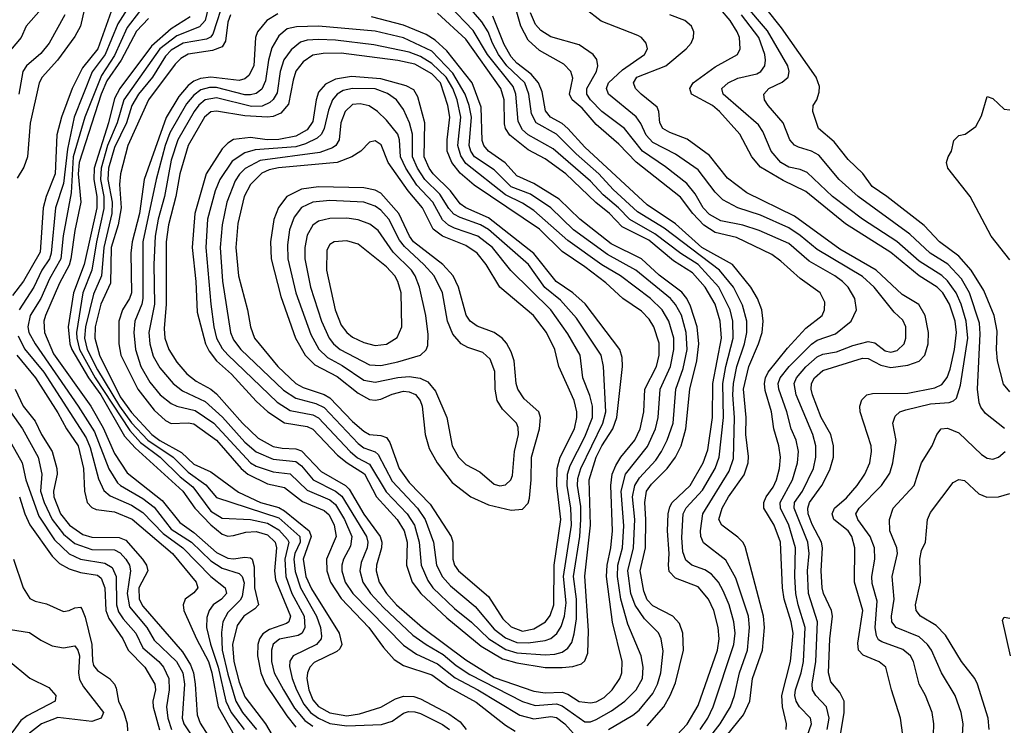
# Model space of a CAD drawing. Header units: inches. Extents: x 884549 to 1028252, y 526810 to 653624.
# Tile 852 of 1056: x 985115 to 988591, y 620245 to 622733. Entities that reach past the tile are written whole.
import ezdxf

# ---------------------------------------------------------------- set-up
doc = ezdxf.new("R2010")
doc.units = ezdxf.units.IN
doc.header["$MEASUREMENT"] = 0
doc.layers.add('A9682', color=7, linetype='Continuous')

msp = doc.modelspace()

# ---------------------------------------------------------------- linework, layer by layer
at = {"layer": 'A9682', "color": 5}
for points, elevation in [([(987530, 620175.6), (987587.7, 620250), (987624.1, 620310), (987638.6, 620350), (987655.9, 620430), (987683.6, 620510), (987691.2, 620590), (987687.8, 620630), (987643.4, 620763.4), (987607.5, 620827.5), (987528.3, 620888.4), (987519.7, 620910), (987518.2, 620930), (987526.5, 620990), (987619.3, 621140.7), (987634.8, 621185.2), (987638.1, 621330), (987632, 621410), (987634.3, 621450), (987646.5, 621510), (987674, 621590), (987682.3, 621630), (987681.2, 621670), (987666, 621726), (987634.2, 621790), (987585.5, 621850), (987390, 621997.5), (987295.8, 622055.8), (987210, 622133.9), (987158.9, 622190), (987079.8, 622259.8), (987010, 622329.7), (986938.5, 622370), (986921.6, 622401.6), (986912.4, 622470), (986898.2, 622510), (986835.1, 622570), (986805.7, 622610), (986783.6, 622650), (986768.3, 622690), (986746.2, 622726.2), (986650, 622838.6)], 2540), ([(987820.6, 620230), (987821.6, 620250), (987807.5, 620310), (987804.8, 620350), (987835.6, 620470), (987845.4, 620570), (987838.3, 620610), (987813.5, 620690), (987807.3, 620730), (987801, 620890), (987778.7, 620950), (987742.2, 621010), (987741.5, 621030), (987749.9, 621049.9), (987775.1, 621084.9), (987786.6, 621110), (987797.1, 621150), (987800.8, 621190), (987794.5, 621230), (987777.1, 621290), (987768.4, 621350), (987746, 621426), (987744.3, 621450), (987747.7, 621470), (987757.3, 621490), (987825.2, 621574.8), (987890, 621645), (987947.4, 621690), (987956.2, 621710), (987956.9, 621736.9), (987940.3, 621770), (987870, 621820.4), (987802.1, 621882.1), (987770, 621905), (987645.6, 621965.6), (987570, 621983.2), (987530, 622009), (987491.2, 622050), (987447.1, 622107.1), (987291.2, 622231.2), (987230, 622293.7), (987150, 622364.1), (987101.1, 622421.1), (987065.4, 622450), (987056.3, 622470), (987067.3, 622527.3), (987060.9, 622550), (987036, 622576), (986950, 622624.9), (986910, 622661.1), (986884.4, 622710), (986850.2, 622830)], 2480), ([(988610, 621421), (988588.3, 621448.3), (988566, 621530), (988562.7, 621570), (988565.5, 621634.5), (988554.8, 621690), (988518.3, 621778.3), (988473.1, 621850), (988430, 621898.8), (988362.4, 621950), (988307.4, 622007.4), (988176.1, 622110), (988124.6, 622144.6), (988091.3, 622191.3), (988039.7, 622239.7), (987990, 622302.4), (987934.2, 622350), (987914.4, 622410), (987915.8, 622430), (987929.3, 622450.7), (987937.6, 622477.6), (987938, 622498), (987926.8, 622530), (987804.3, 622704.4), (987698.8, 622838.8)], 2320), ([(985350, 622798.3), (985329.7, 622710), (985310, 622673.4), (985248.4, 622590), (985194.3, 622530), (985184.1, 622510), (985152, 622368), (985142.6, 622250), (985130, 622212.6), (985106.2, 622173.8)], 2380), ([(985788.2, 622810), (985769.5, 622730.5), (985750, 622707.5), (985670, 622676.2), (985609.4, 622630.6), (985482.8, 622450), (985459.5, 622370), (985424.9, 622290), (985402.5, 622210), (985400.2, 622170), (985411.8, 622110), (985412.2, 622067.8), (985386.1, 621950), (985370, 621850), (985338.1, 621770), (985316.3, 621630), (985316.4, 621610), (985326.2, 621570), (985381.5, 621470), (985503.8, 621283.8), (985542, 621242), (985610.7, 621190), (985681.3, 621121.3), (985725.8, 621085.8), (985790, 620999.4), (985830, 620975.3), (985930.3, 620970), (985990, 620957.3), (986030, 620933.5), (986060.2, 620900.2), (986065.5, 620890), (986051.3, 620830), (986054.3, 620770), (986076.1, 620710), (986119.7, 620630), (986121.9, 620590), (986111.7, 620570), (986098.5, 620561.5), (986032, 620548), (986010, 620530.8), (986003.5, 620510), (986003.6, 620470), (986013.6, 620430), (986045.8, 620370), (986085.1, 620305.1), (986121.9, 620261.9), (986150, 620241.2)], 2540), ([(985837.9, 622810), (985797.3, 622682.7), (985788.5, 622671.5), (985774.9, 622665.1), (985691.8, 622650), (985650, 622625.5), (985630, 622604.2), (985583.8, 622530), (985534.4, 622470), (985511.3, 622430), (985492.3, 622370), (985450, 622282.8), (985428.8, 622210), (985426.8, 622170), (985441.3, 622090), (985439.9, 622050), (985412, 621930), (985403.4, 621830), (985375.4, 621764.6), (985347.2, 621650), (985344.3, 621610), (985352.9, 621570), (985390, 621498.1), (985467.5, 621370), (985510, 621311.8), (985567.1, 621250), (985656.6, 621190), (985710, 621137.5), (985772.6, 621092.6), (985810, 621048.6), (986030, 620976.6), (986104.6, 620910), (986105.5, 620890), (986086.8, 620850), (986083, 620830), (986087.1, 620787.1), (986105.8, 620730), (986162.5, 620630), (986176.5, 620590), (986180.8, 620559.2), (986179.9, 620550), (986162.9, 620530), (986080.5, 620490), (986068.7, 620471.3), (986067.8, 620452.2), (986076.4, 620410), (986092, 620370), (986118.6, 620318.6), (986142.2, 620290), (986170, 620269.7), (986210, 620251.3), (986270, 620242.8), (986392, 620248), (986430, 620259.2), (986470, 620287.1), (986487.2, 620292.8), (986510, 620292.3), (986530, 620286), (986607.7, 620247.7), (986632.6, 620230)], 2560), ([(988591, 621291), (988523.8, 621343.8), (988507.2, 621367.2), (988502.3, 621382.3), (988496.1, 621430), (988505.3, 621625.3), (988503, 621663), (988467.4, 621770), (988439.2, 621819.2), (988391.1, 621871.1), (988329.3, 621909.3), (988257.1, 621977.1), (988074.8, 622110), (988007.5, 622170), (987935.8, 622255.9), (987910, 622269.9), (987863.7, 622283.7), (987850, 622291.2), (987833.5, 622310), (987809.5, 622370), (987757.5, 622430), (987744.6, 622450), (987741.5, 622470), (987759.8, 622490), (987806.9, 622513.1), (987827.5, 622530), (987831.4, 622550), (987826.1, 622570), (987754.3, 622694.3), (987671.6, 622791.6)], 2340), ([(985209, 622790), (985138.4, 622710), (985120.8, 622670), (985070.1, 622610)], 2340), ([(985438.1, 622761.9), (985390.6, 622630), (985336.9, 622563.1), (985300.4, 622490), (985262.2, 622390), (985246.7, 622326.7), (985239.9, 622190), (985208.4, 622110), (985198.4, 622070), (985187.1, 621912.9), (985128.9, 621811.1), (985090, 621760.1)], 2420), ([(985494.1, 622770), (985461.1, 622718.9), (985416.6, 622610), (985371.2, 622548.8), (985307.4, 622390), (985284, 622276), (985270, 622155), (985241.6, 622070), (985226.6, 621910), (985219.9, 621890), (985193.8, 621850), (985165.5, 621790), (985113.6, 621710)], 2440), ([(985538.1, 622761.9), (985494.9, 622705.1), (985450, 622606.6), (985403.6, 622536.4), (985344.6, 622390), (985304, 622250), (985296.9, 622123.1), (985269, 621971), (985261, 621890), (985220.2, 621819.8), (985189.7, 621750.3), (985152.2, 621690), (985143.6, 621650), (985147.5, 621630), (985169.8, 621590), (985322, 621370), (985379.4, 621279.4), (985429.7, 621149.7), (985460.2, 621100.2), (985471, 621090), (985550, 621044.7), (985590, 621013.5), (985650, 620936.8), (985721.8, 620890), (985790, 620825.1), (985830, 620798.5), (985890, 620780.1), (985900.3, 620770), (985907, 620747), (985900.9, 620699.1), (985893.9, 620686.1), (985850, 620642.2), (985832.4, 620610), (985828.1, 620571.9), (985830.2, 620510), (985850, 620424.6), (985878.6, 620330), (985902, 620290), (985950.7, 620230)], 2460), ([(987434.5, 620210), (987471, 620249), (987510, 620314), (987578.7, 620510), (987583.9, 620550), (987580.4, 620590), (987565.3, 620650), (987546.3, 620690), (987510, 620733.1), (987430, 620763.8), (987407.6, 620787.6), (987404.8, 620810), (987408.2, 620850), (987401.5, 620930), (987404.1, 620990), (987410, 621015.7), (987418.1, 621030), (987481.6, 621090), (987527.2, 621170), (987543.9, 621216.1), (987560.2, 621330), (987561.5, 621450), (987591.8, 621610), (987587.4, 621670), (987569.5, 621730), (987535.1, 621790), (987490, 621840.8), (987423.2, 621883.2), (987335.3, 621955.3), (987242.3, 622002.3), (987197, 622050), (987148.6, 622088.6), (987043, 622190), (986970, 622242.5), (986910, 622274.6), (986845.7, 622325.7), (986830, 622350), (986826.1, 622366.1), (986825.2, 622450), (986813.9, 622490), (986690, 622664.7), (986590, 622756.1)], 2580), ([(987516.5, 620230), (987543.9, 620270), (987563.3, 620310), (987636.2, 620530), (987640.2, 620570), (987636.4, 620610), (987619.5, 620670), (987598.6, 620718.6), (987581.5, 620750), (987557.6, 620777.6), (987533.3, 620793.3), (987487.2, 620810), (987466.5, 620826.5), (987456.3, 620856.3), (987452.8, 620907.2), (987457, 620990), (987468.1, 621011.9), (987525.6, 621074.4), (987569.9, 621150), (987584.5, 621190), (987599.6, 621330), (987597.4, 621450), (987607.3, 621510), (987634.1, 621610), (987632.5, 621670), (987622.7, 621710), (987583.2, 621790), (987510, 621870), (987449.1, 621909.1), (987357.6, 621977.6), (987268.9, 622028.9), (987228.9, 622070), (987175.1, 622115.1), (987130, 622163.3), (986998.3, 622278.3), (986910, 622326.7), (986890, 622345.1), (986874.5, 622374.5), (986866.9, 622470), (986857.3, 622497.3), (986766, 622610), (986715.5, 622695.5), (986630, 622784.8)], 2560), ([(987896.3, 620210), (987909.9, 620250), (987906.1, 620270), (987868.1, 620310), (987856.3, 620330), (987851.5, 620350), (987853, 620370), (987873.4, 620430), (987881.8, 620470), (987887.4, 620590), (987862.6, 620670), (987855.2, 620710), (987851.5, 620770), (987853.5, 620870), (987829.5, 620950), (987800.3, 621010), (987799.2, 621030), (987842.4, 621110), (987860.3, 621170), (987864, 621210), (987855.7, 621250), (987838.6, 621290), (987823.5, 621350), (987794.4, 621430), (987792.9, 621450), (987799.9, 621470), (987831.1, 621510), (987910, 621589.4), (987930, 621602.5), (987995.1, 621624.9), (988049.9, 621670), (988068.5, 621710), (988063.1, 621750), (988038.9, 621790), (988019, 621810), (987992.8, 621830), (987901.7, 621881.7), (987830, 621943.8), (987725, 621990), (987668.2, 622008.2), (987590, 622023.7), (987550, 622045.8), (987527.8, 622070), (987499.1, 622119.1), (987470, 622155.5), (987394.8, 622214.8), (987313.4, 622270), (987250, 622349.9), (987170, 622408.9), (987129.6, 622450), (987116.9, 622470), (987117.1, 622490), (987150.8, 622550), (987156.2, 622570), (987152.8, 622592.8), (987139.4, 622610), (987090, 622645), (986990, 622672.8), (986954.6, 622694.6), (986936.2, 622716.2), (986917.9, 622757.9)], 2460), ([(987965.2, 620230), (987972, 620270), (987963.5, 620310), (987925.8, 620350), (987914.1, 620370), (987912.3, 620390), (987925.5, 620470), (987931.5, 620610), (987898.9, 620710), (987896.3, 620790), (987901.7, 620850), (987897.3, 620890), (987849.3, 621010), (987849.7, 621030), (987878.8, 621070), (987916.8, 621150), (987925.9, 621190), (987925.9, 621230), (987914.4, 621270), (987855.4, 621410), (987849.4, 621450), (987857.5, 621470), (987890, 621508.8), (987930, 621543.8), (987950, 621553.5), (987997.9, 621562.1), (988055.6, 621584.4), (988110, 621598.5), (988133.7, 621593.7), (988170, 621565), (988190, 621560.4), (988213, 621567), (988236.6, 621590), (988243.1, 621610), (988242.6, 621650), (988232.9, 621672.9), (988201.6, 621701.6), (988130.7, 621790), (988090, 621827.9), (987930, 621922.2), (987870, 621972.6), (987830, 621999.3), (987730, 622044.1), (987649.5, 622069.5), (987597.6, 622097.6), (987570, 622124.7), (987510, 622203.8), (987430, 622258.9), (987350, 622300.6), (987326.4, 622326.4), (987307.5, 622367.5), (987290.6, 622390.6), (987193, 622470), (987186.1, 622490), (987193.7, 622510), (987243.1, 622556.9), (987320.2, 622610), (987331.7, 622630), (987326, 622650), (987309.9, 622669.9), (987297.2, 622677.2), (987167.8, 622727.8), (987110, 622772.3)], 2440), ([(988232.1, 620210), (988224.7, 620270), (988192.6, 620370), (988172.7, 620450), (988148.4, 620468.4), (988092.3, 620492.3), (988076.4, 620510), (988073.8, 620533.8), (988091.7, 620650), (988061.9, 620750), (988062.9, 620870), (988052, 620910), (988039.9, 620930), (987989.4, 620970), (987983.1, 620990), (987991.8, 621010), (988033.7, 621046.3), (988070.7, 621090), (988098.2, 621130), (988116.3, 621170), (988122.4, 621210), (988120.7, 621230), (988081.5, 621350), (988080.9, 621370), (988087.5, 621392.5), (988105.8, 621410), (988125, 621415), (988250, 621416.3), (988345.6, 621434.4), (988370, 621446.2), (988388.5, 621471.5), (988399, 621501), (988415, 621570), (988422, 621630), (988416.9, 621670), (988397, 621730), (988373.2, 621770), (988353.1, 621790), (988289.6, 621829.5), (988190, 621911.7), (988030, 622013.5), (987890, 622126.9), (987810, 622165.8), (987730, 622213.3), (987698.9, 622250), (987656.9, 622330), (987585, 622410), (987560.1, 622430), (987486.7, 622470), (987480.9, 622490), (987492.8, 622510), (987570, 622567.5), (987648.5, 622610), (987658.3, 622630), (987655.4, 622670), (987647.6, 622690), (987622.6, 622730), (987588.8, 622770)], 2380), ([(985274.8, 622750), (985218.8, 622650), (985190, 622613.6), (985139.1, 622570), (985126.6, 622550), (985112.3, 622470)], 2360), ([(985570, 622737.1), (985527.1, 622692.9), (985472.9, 622590), (985422.2, 622517.8), (985402.4, 622470), (985324.8, 622230), (985321.6, 622190), (985331.4, 622090), (985310.2, 621990), (985295.9, 621890), (985290, 621867.5), (985255.9, 621804.1), (985206.4, 621690), (985200.2, 621670), (985202.6, 621630), (985234.2, 621554.3), (985366.3, 621370), (985410, 621293.6), (985450, 621203), (985495, 621135), (985617.8, 621037.8), (985680.1, 620960.1), (985730, 620924.9), (985810, 620854), (985850, 620834.4), (985870, 620831.5), (985910, 620837.8), (985930, 620835.5), (985936, 620830), (985943, 620803), (985944.4, 620730), (985957.7, 620670), (985945, 620655), (985906, 620630), (985883, 620597), (985866.2, 620530), (985870.9, 620470), (985890, 620396.4), (985910, 620345.1), (985982.4, 620250), (986029.9, 620169.9)], 2480), ([(985717.1, 622742.9), (985650, 622701.4), (985580.2, 622639.8), (985468.5, 622490), (985450, 622454.7), (985429, 622370), (985378.5, 622210), (985376.5, 622170), (985387.9, 622110), (985386.9, 622070), (985342.2, 621870), (985305.3, 621770), (985286.2, 621650), (985292.2, 621590), (985299.6, 621570), (985358.5, 621470), (985401.4, 621410), (985484.9, 621264.9), (985523.3, 621223.3), (985690.6, 621070), (985733.6, 621010), (985790, 620951.4), (985830, 620918.9), (985850, 620912.2), (985870, 620913.5), (985913.7, 620926.3), (985950, 620927.7), (985990, 620916.6), (986016.9, 620890), (986021.5, 620870), (986014.5, 620790), (986017.7, 620757.7), (986070.8, 620629.2), (986065.3, 620610), (986056.6, 620603.5), (985997.3, 620582.7), (985973.1, 620566.9), (985961.9, 620550), (985956, 620530), (985954.9, 620490), (985966.2, 620430), (985982.8, 620390), (986057.9, 620277.9), (986090, 620238.6)], 2520), ([(985859.7, 622750), (985850, 622724.2), (985842, 622658), (985830, 622637.1), (985796, 622624), (985710, 622611.2), (985683.8, 622596.2), (985663.4, 622576.5), (985569.5, 622450), (985496.9, 622290), (985470.7, 622189.3), (985467.7, 622152.3), (985473.6, 622070), (985463.3, 622010), (985438.1, 621930), (985435.5, 621804.5), (985401.3, 621730), (985381.8, 621650), (985380.6, 621610), (985396.7, 621550), (985470, 621403.4), (985510, 621348.1), (985581.3, 621270), (985610, 621249.3), (985686.9, 621206.9), (985730, 621165.7), (985790, 621138.1), (985887.3, 621067.3), (985965, 621030), (986030, 621012.3), (986050, 621000.8), (986136.5, 620930), (986144.6, 620910), (986115.9, 620830), (986125.4, 620770), (986145.7, 620725.7), (986242.3, 620570), (986252.1, 620530), (986245.4, 620514.6), (986235.1, 620504.9), (986154.4, 620465.6), (986139.7, 620450), (986131.3, 620430), (986129.3, 620410), (986135.8, 620370), (986150, 620334.8), (986170, 620311.2), (986210, 620288.5), (986270, 620278.1), (986314.9, 620285.1), (986390, 620308.6), (986441.7, 620338.3), (986470, 620347.2), (986506.3, 620346.3), (986530, 620337.9), (986630, 620284.6), (986670, 620256.5), (986691.4, 620230)], 2580), ([(986026.1, 622753.9), (985987.8, 622730), (985955, 622690), (985947.9, 622670), (985942.1, 622570), (985923.8, 622536.2), (985910, 622525.1), (985890, 622519.3), (985790, 622530.5), (985753.9, 622526.1), (985730, 622516.9), (985710, 622501), (985677.5, 622462.5), (985631.7, 622388.3), (985554, 622170), (985538.5, 622050), (985511.7, 621950), (985507.5, 621910), (985509.8, 621770), (985503.2, 621750), (985477.6, 621710), (985465.4, 621670), (985464.6, 621590), (985472.7, 621550), (985532.5, 621430), (985590, 621356.1), (985630, 621319.8), (985650, 621308.9), (985710, 621311.8), (985730, 621308.1), (985810, 621249.8), (985896.9, 621150), (985920.7, 621130), (985990, 621096.5), (986050, 621083.7), (986113.9, 621033.9), (986190, 621002.2), (986207.2, 620987.2), (986225.6, 620950), (986232.7, 620910), (986198.6, 620830), (986199.5, 620790), (986212.3, 620750), (986250, 620691.6), (986347.7, 620590), (986399.2, 620519.2), (986436.5, 620476.5), (986470, 620455.6), (986570, 620422.3), (986630, 620379), (986726.2, 620326.2), (986830, 620245.1), (986864.4, 620224.4)], 2620), ([(987330, 620242.8), (987388.4, 620310), (987411.6, 620350), (987430, 620394.5), (987457.7, 620510), (987456.4, 620570), (987444.1, 620604.1), (987420.8, 620630), (987350, 620666), (987330, 620687.1), (987317.7, 620717.7), (987304.7, 620790), (987324, 620870), (987325.7, 620970), (987321.3, 621030), (987327.5, 621070), (987345.3, 621094.7), (987400.6, 621150), (987430.5, 621190), (987450.2, 621229.8), (987466.2, 621290), (987480.8, 621430), (987505.3, 621530), (987512.1, 621590), (987506.4, 621650), (987483.4, 621723.4), (987470, 621750), (987452.2, 621772.2), (987372, 621832), (987310, 621889.9), (987202.7, 621942.7), (987092.2, 622030), (987019.9, 622099.9), (986930, 622155.6), (986870, 622182.5), (986828.8, 622228.8), (986769.5, 622270), (986753, 622290), (986747.6, 622307.6), (986744.6, 622424.6), (986712.4, 622510), (986623.4, 622623.4), (986581.4, 622661.4), (986550, 622680.4), (986470, 622714), (986356.4, 622743.6)], 2620), ([(987550, 620132.9), (987670, 620281), (987692, 620330), (987701.6, 620410), (987737.1, 620510), (987744.5, 620590), (987740.1, 620630), (987675.7, 620875.7), (987668.1, 620890), (987650, 620907.6), (987593.6, 620950), (987583.1, 620970), (987594.5, 621010), (987617.2, 621050), (987672.2, 621127.8), (987686.1, 621170), (987687.7, 621192.3), (987677.9, 621270), (987679, 621330), (987670, 621430), (987688.5, 621510), (987723.5, 621590), (987735.4, 621630), (987739.8, 621670), (987734.6, 621710), (987719.4, 621750), (987696.1, 621790), (987631.3, 621870), (987523.2, 621930), (987430, 622012.7), (987330, 622080.1), (987110, 622283.8), (987049.9, 622350), (987030, 622366.7), (986988.5, 622390), (986971.5, 622411.5), (986959.1, 622479.1), (986946.3, 622510), (986920.6, 622540.6), (986870, 622579.3), (986850, 622602.1), (986825.7, 622645.7), (986785.4, 622745.4)], 2520), ([(988009.4, 620190), (988025.3, 620290), (988025.3, 620330), (988010, 620359.9), (987978.1, 620398.1), (987970.2, 620430), (987974.3, 620550), (987984.6, 620630), (987980.8, 620650), (987952.8, 620710), (987948.2, 620730), (987944.2, 620790), (987949, 620870), (987945.6, 620890), (987912.9, 620952.9), (987898.7, 620990), (987896.9, 621010), (987902.8, 621030), (987946.5, 621090), (987974.9, 621145.1), (987987.5, 621190), (987988.1, 621230), (987978.2, 621270), (987944.1, 621330), (987913.9, 621410), (987908.7, 621430), (987910.3, 621450), (987920.8, 621470), (987950, 621496.2), (988090, 621539.9), (988110, 621538.3), (988154.7, 621514.7), (988190, 621506.6), (988250, 621514.3), (988290, 621528.8), (988309.5, 621550.5), (988321.8, 621590), (988322.8, 621630), (988311.5, 621690), (988288.5, 621728.5), (988230, 621764.4), (988138.5, 621850), (988010, 621923.7), (987850, 622039.9), (987682.1, 622122.1), (987613.9, 622173.9), (987550, 622254.3), (987471.6, 622311.6), (987410, 622335.3), (987385.8, 622350), (987374.9, 622370), (987371.5, 622410), (987365.2, 622425.2), (987308.8, 622470), (987289.3, 622490), (987281.9, 622510), (987293.6, 622530), (987396.1, 622570), (987467.4, 622630), (987484.8, 622650), (987493.6, 622670), (987494.7, 622690), (987486.2, 622710), (987462.6, 622730), (987410, 622750.7)], 2420), ([(988341.2, 620210), (988342.1, 620250), (988336.2, 620290), (988312.7, 620350), (988289.9, 620390), (988269.5, 620470), (988259.4, 620490), (988232.3, 620512.3), (988158.5, 620538.5), (988146.4, 620546.5), (988139.7, 620559.7), (988135.3, 620590), (988142.4, 620682.4), (988124.4, 620744.4), (988122.5, 620770), (988133.3, 620830), (988132.7, 620870), (988116.8, 620910), (988073.6, 620970), (988066.7, 620990), (988078.7, 621010), (988156.7, 621090), (988186.5, 621133.5), (988197.1, 621170), (988209.3, 621249.3), (988197, 621310), (988205.1, 621334.9), (988222.2, 621350), (988243.2, 621356.8), (988330, 621378.5), (988396.3, 621383.6), (988411.5, 621388.5), (988421.4, 621398.6), (988435.8, 621444.2), (988461.7, 621610), (988456.1, 621670), (988438, 621730), (988421, 621770), (988390, 621812.1), (988370, 621830.5), (988290, 621881.2), (988210.8, 621950.8), (988090.4, 622030), (987984.2, 622110), (987894.2, 622194.2), (987870, 622204.6), (987830, 622213.3), (987801.3, 622230), (987767.9, 622270), (987738.7, 622338.7), (987722.4, 622362.4), (987597.7, 622470), (987594, 622490), (987616, 622510), (987650, 622526.4), (987717.4, 622542.6), (987731.6, 622550), (987745.3, 622570), (987748.1, 622590), (987744.8, 622610), (987723.6, 622670), (987662.4, 622750)], 2360), ([(987193.8, 620230), (987279.3, 620280.7), (987301.4, 620298.6), (987350, 620356.6), (987365.9, 620390), (987377.7, 620430), (987386.1, 620506.1), (987379.9, 620550), (987370.2, 620570.2), (987320.2, 620620.2), (987288.2, 620668.2), (987272.4, 620710), (987261.2, 620790), (987282.2, 620870), (987286.8, 620970), (987278.7, 621050), (987286.4, 621090), (987302.8, 621117.2), (987360.1, 621179.9), (987381, 621210), (987401, 621250), (987421.3, 621310), (987431, 621430), (987456.6, 621503.4), (987470.6, 621570), (987467.5, 621630), (987450.6, 621690.6), (987430, 621729.1), (987412.4, 621750), (987290.3, 621850), (987190, 621904.7), (987070, 621992.5), (986989.6, 622070), (986917.8, 622117.8), (986850, 622143.7), (986790, 622203.5), (986720.6, 622250), (986707.7, 622270), (986701.6, 622290), (986710.3, 622390), (986702, 622430), (986687.3, 622470), (986644.3, 622544.3), (986570, 622622.4), (986470, 622668.8), (986370, 622692.8), (986170.4, 622710.4), (986092, 622708), (986059.2, 622700.8), (986030, 622676.7), (986005.6, 622634.4), (985993.3, 622590), (985982.4, 622517.6), (985970, 622488.7), (985950, 622472.9), (985930, 622468), (985910, 622468.6), (985810, 622494.6), (985785.6, 622494.4), (985754.7, 622485.3), (985730, 622467.5), (985703.9, 622436.1), (985645.5, 622334.5), (985628.7, 622290), (985597.5, 622170), (985549.5, 621950), (985550.2, 621749.8), (985546.4, 621730), (985521.8, 621670), (985517.9, 621630), (985523.6, 621570), (985543, 621510), (985574.8, 621454.8), (985611, 621410), (985650, 621379.9), (985670, 621370.1), (985734.9, 621354.9), (985800.4, 621310), (985930, 621169.8), (985950, 621158.3), (986010, 621138.6), (986070, 621132.1), (986130, 621073.9), (986210, 621039.3), (986230, 621023.8), (986261.9, 620970), (986287, 620910), (986283.2, 620876.8), (986257.9, 620830), (986252.3, 620810), (986252.2, 620790), (986263.8, 620750), (986290.7, 620710), (986470, 620526.9), (986516, 620496), (986590, 620461.2), (986652.1, 620412.1), (986732, 620370), (986880.5, 620280.5), (986930, 620267.3), (986990, 620276), (987010, 620271.9), (987039.1, 620250), (987090, 620193.2)], 2640), ([(988610, 621886.2), (988544.3, 621970), (988470, 622109.6), (988391.1, 622210), (988387.1, 622230), (988392.1, 622250), (988403.8, 622270), (988413, 622307), (988430, 622324.9), (988452.3, 622330), (988490, 622356.4), (988510, 622394.4), (988530, 622462.6), (988550, 622455.5), (988590, 622417.5), (988610, 622414.8)], 2280), ([(985110, 621618.4), (985132.7, 621572.7), (985200.5, 621490), (985350, 621259), (985364.3, 621224.3), (985393.4, 621113.4), (985412.3, 621072.3), (985434.2, 621054.2), (985510, 621021.2), (985550, 620994.8), (985621.3, 620921.3), (985690.9, 620870), (985790, 620769.3), (985840.4, 620730), (985845, 620710), (985827.7, 620690), (985798.5, 620670), (985784, 620650), (985775.5, 620624.5), (985774.9, 620590), (985788.9, 620531.1), (985816, 620450), (985843.2, 620330), (985861.9, 620290), (985907.5, 620230)], 2440), ([(985104.9, 621550), (985170.7, 621470), (985250, 621346.4), (985280.4, 621290), (985322.1, 621230), (985340.8, 621150), (985343.4, 621070), (985353.7, 621030), (985370, 621012.3), (985385.5, 621005.5), (985450, 620997.5), (985512.1, 620972.1), (985654.1, 620850), (985738.1, 620750), (985744, 620730), (985730, 620712), (985699.2, 620690), (985692.3, 620670), (985695.1, 620650), (985739.4, 620550), (985781.8, 620470), (985793.7, 620430), (985815.7, 620310), (985872.7, 620210)], 2420), ([(985099.2, 621430), (985127.4, 621370), (985170, 621317), (985191.7, 621270), (985230.3, 621210), (985246.8, 621150), (985247.3, 621130), (985234.2, 621070), (985236.1, 621050), (985259.5, 620990), (985290.7, 620950), (985337.7, 620917.7), (985370, 620908.7), (985466.7, 620906.7), (985490, 620897.6), (985548.9, 620830), (985562.9, 620810), (985567.2, 620790), (985535.6, 620730), (985536.5, 620690), (985550, 620664.8), (985690, 620503.2), (985717.7, 620457.7), (985728.4, 620430), (985735, 620390), (985741.1, 620281.1), (985752.7, 620252.7), (985779.7, 620210)], 2380), ([(985082.6, 621350), (985125.2, 621290), (985180.9, 621190), (985193, 621130), (985188.5, 621070), (985201, 621030), (985230.3, 620970.3), (985270, 620918.9), (985310, 620885.9), (985370, 620864.7), (985450, 620863.1), (985470, 620852.4), (985489.7, 620830), (985503.3, 620810), (985506.3, 620790), (985494, 620710), (985503, 620663), (985563.9, 620590), (985590, 620544.4), (985668.6, 620470), (985691.4, 620430), (985696.8, 620390), (985689.2, 620270), (985694.5, 620250), (985735.1, 620190)], 2360), ([(988443.6, 620210), (988445.7, 620250), (988438.1, 620290), (988417.7, 620350), (988369.4, 620429.4), (988333.1, 620510), (988319.7, 620530), (988290, 620556.5), (988209.2, 620589.2), (988193.8, 620610), (988192.1, 620630), (988201.6, 620690), (988194.3, 620770), (988213.6, 620850), (988211, 620871), (988186.7, 620930), (988185.7, 620970), (988198.5, 621010), (988272.5, 621090), (988298.1, 621170), (988336.3, 621230), (988351.9, 621270), (988368.3, 621290), (988390, 621293), (988430, 621275.9), (988510, 621199.2), (988530, 621186.2), (988550, 621183.8), (988570, 621190.2), (988594, 621210)], 2340), ([(985076.2, 621256.2), (985124.2, 621170), (985136.5, 621110), (985182.6, 620982.6), (985238.6, 620898.6), (985289.6, 620849.6), (985330.4, 620830.4), (985416.3, 620816.2), (985441.1, 620801.1), (985455.6, 620770), (985456.4, 620670), (985464.3, 620644.3), (985480, 620620), (985524.9, 620570), (985550, 620517.6), (985606.4, 620470), (985622.7, 620450), (985641.3, 620410), (985643.1, 620370), (985633.7, 620310), (985637.7, 620270), (985650.6, 620230)], 2340), ([(988537.5, 620230), (988533.8, 620270), (988496.4, 620390), (988487, 620410), (988439.9, 620470), (988383.1, 620563.1), (988350, 620596.1), (988294.6, 620630), (988279.2, 620650), (988277.5, 620670), (988294.6, 620750), (988292.1, 620830), (988298.5, 620861.5), (988312.7, 620890), (988319.5, 620970), (988330, 620995.5), (988410, 621100.9), (988430, 621111.3), (988450, 621107.9), (988500.6, 621060.6), (988529.3, 621049.3), (988570, 621050.6), (988610, 621062.4)], 2320), ([(985114.9, 621050), (985133.3, 620990), (985151.5, 620951.5), (985230, 620840.8), (985255.8, 620815.8), (985290, 620796.6), (985330, 620783.6), (985390, 620773.7), (985403.3, 620763.3), (985415.8, 620730), (985419.5, 620650), (985430, 620621), (985479.8, 620550), (985497.7, 620510), (985557.3, 620450), (985592.2, 620390), (985594.6, 620370), (985585.6, 620330), (985586.6, 620310), (985609, 620229)], 2320), ([(985093.4, 620830), (985127, 620730), (985151.5, 620691.5), (985170, 620682.3), (985210, 620672.8), (985270, 620646.5), (985290, 620649.6), (985310, 620659.2), (985330, 620660.9), (985335.1, 620655.1), (985346.5, 620626.5), (985369.4, 620530), (985371.7, 620471.7), (985376.1, 620456.1), (985390, 620437.5), (985432.5, 620410), (985450.1, 620390.1), (985455.5, 620375.5), (985463.5, 620330), (985482.7, 620290), (985494.6, 620250), (985495.2, 620224.8)], 2280), ([(988613, 620490), (988584.1, 620615.9), (988590, 620626.4), (988610, 620622.8)], 2280), ([(985083.1, 620583.1), (985150, 620572.5), (985190, 620544.4), (985230, 620524.6), (985270, 620517.4), (985310, 620524.6), (985320.4, 620510), (985326.6, 620490), (985322.7, 620430), (985325.9, 620405.9), (985340.6, 620380.6), (985411.3, 620290), (985402.5, 620270), (985370, 620258.4), (985250, 620272.3), (985192.6, 620250), (985150, 620217.2), (985060.2, 620130)], 2260), ([(985074.4, 620474.4), (985151.4, 620411.4), (985218.4, 620378.4), (985242.5, 620350), (985240.2, 620330), (985142, 620278), (985118.8, 620261.2), (985068.2, 620191.8)], 2240)]:
    msp.add_lwpolyline(points, dxfattribs=dict(at, elevation=elevation))
for points, elevation in [([(986170, 622663.9), (986130, 622661.2), (986106.2, 622653.8), (986073, 622627), (986048, 622592), (986034.4, 622550), (986024.2, 622475.8), (986010, 622451.7), (985998.3, 622441.7), (985971.2, 622428.8), (985933.5, 622426.5), (985810, 622457.3), (985770, 622450), (985747.7, 622432.3), (985730.7, 622410), (985673.4, 622310), (985650, 622237.5), (985626, 622110), (985603.4, 622030), (985593, 621970), (985588.2, 621870), (985591.6, 621730), (985571.1, 621630), (985574.4, 621590), (985586.9, 621546.9), (985610, 621505.4), (985656.9, 621450), (985690, 621424.1), (985770, 621386.5), (985831.1, 621331.1), (985910, 621243.8), (985949.3, 621209.3), (986010, 621182.9), (986090, 621174.6), (986110, 621159.3), (986150.5, 621110.5), (986230, 621070.2), (986252.3, 621052.3), (986338.8, 620910), (986343.7, 620890), (986341.7, 620870), (986320.6, 620819.4), (986316, 620790), (986326.6, 620750), (986353.3, 620710), (986399.7, 620659.7), (986503.1, 620563.1), (986549.4, 620529.4), (986610, 620493.9), (986656, 620456), (986704.4, 620424.4), (986890, 620328.8), (986934.6, 620314.6), (987010, 620320.2), (987030, 620313.4), (987110, 620256.9), (987130, 620256.6), (987150, 620264.6), (987204.5, 620295.5), (987250.8, 620330), (987291.7, 620370), (987313.6, 620410), (987316.3, 620450), (987309.3, 620489.3), (987261.2, 620601.2), (987236.6, 620690), (987225, 620770), (987226.4, 620810), (987243, 620870), (987247.9, 620947.9), (987238.7, 621070), (987253.9, 621130), (987331.6, 621228.4), (987359.7, 621290), (987368.8, 621330), (987375.8, 621430), (987411.8, 621510), (987424.6, 621570), (987424.1, 621610), (987406.7, 621670), (987383.4, 621710), (987342, 621750), (987236.3, 621830), (987170, 621869.2), (987050, 621954.1), (986930, 622059.8), (986890, 622085.8), (986830, 622115.3), (986690, 622225.7), (986672.5, 622252.5), (986661.2, 622290), (986672.6, 622390), (986659.7, 622450), (986643.7, 622490), (986620.5, 622530), (986570, 622578.3), (986530, 622603.7), (986490, 622618.7), (986364.9, 622644.9), (986230, 622661.2)], 2660), ([(986250, 622614.8), (986185.8, 622614.2), (986150, 622607.6), (986115.8, 622584.2), (986090, 622551.1), (986079.9, 622520.1), (986064.2, 622435.8), (986036.6, 622403.4), (986010, 622391.3), (985990, 622389), (985910, 622394.6), (985810, 622410.5), (985790, 622408.2), (985767.1, 622390), (985710.1, 622290), (985680.4, 622190), (985666.6, 622110), (985640.8, 622010), (985632.7, 621950), (985632.1, 621730), (985624.6, 621644.6), (985628, 621610), (985641.6, 621570), (985670, 621525.2), (985704.8, 621484.8), (985738.1, 621458.1), (985789.7, 621429.7), (985810, 621413.6), (985901.9, 621310), (985957, 621257), (986010, 621228.2), (986041.6, 621221.6), (986090, 621220), (986110, 621212.2), (986179.6, 621139.6), (986265.7, 621090), (986277.9, 621077.9), (986329.8, 620989.8), (986387.9, 620910), (986393.3, 620890), (986392.4, 620870), (986374.1, 620810), (986373.4, 620790), (986384.6, 620750), (986410.3, 620710), (986445.3, 620670), (986537.5, 620590), (986690, 620475.8), (986790, 620413.3), (986930, 620364.7), (986970, 620358.9), (987030, 620361.3), (987050, 620354.7), (987090, 620328.6), (987130, 620323.4), (987150, 620327), (987177.8, 620342.2), (987206.3, 620370), (987233.5, 620410), (987240.9, 620430), (987241.5, 620470), (987208, 620608), (987186.9, 620770), (987188.3, 620810), (987201.7, 620870), (987207.1, 620930), (987201.2, 621090), (987206.9, 621130), (987219, 621161), (987236.9, 621190), (987286.8, 621250), (987305.7, 621290), (987318.6, 621350), (987321.7, 621430), (987363.1, 621510), (987372.5, 621550), (987372.1, 621592.1), (987353.2, 621650), (987337.1, 621677.1), (987310, 621705.6), (987244.2, 621750), (987184.6, 621804.6), (987110, 621861.9), (987030, 621916), (986950, 621993.9), (986719.1, 622150), (986670, 622191.9), (986640, 622230), (986624.6, 622270), (986623.8, 622310), (986633.2, 622390), (986626.9, 622430), (986600.5, 622510), (986570, 622541.9), (986510, 622576.1), (986450, 622589.4)], 2680), ([(986286.8, 622533.2), (986230, 622523), (986194.6, 622505.4), (986170, 622477.7), (986161.1, 622450), (986150, 622374.6), (986130, 622345.1), (986090, 622322.8), (986030.2, 622310.2), (985989.2, 622309.2), (985930, 622317.9), (985869.8, 622310.2), (985850, 622298.3), (985830, 622278.1), (985773.7, 622190), (985733.7, 622050), (985723.8, 621930), (985737, 621810), (985741.9, 621701.9), (985771.3, 621590), (985783.9, 621563.9), (985810.2, 621530.2), (985862.7, 621482.7), (985950, 621388.1), (985990.5, 621350.5), (986050, 621311.1), (986130, 621299), (986149.5, 621289.5), (986237.2, 621197.2), (986271, 621170), (986332, 621131.9), (986374.8, 621050), (986447.5, 620970), (986472.7, 620930), (986483, 620890), (986480.1, 620810), (986500.9, 620750), (986531, 620710), (986623.1, 620623.1), (986744.3, 620524.3), (986819.4, 620479.4), (986870, 620464.5), (986970, 620448), (987030, 620448.2), (987067.8, 620452.2), (987098.1, 620461.9), (987110, 620471.7), (987120.4, 620499.6), (987122.6, 620577.4), (987110.2, 620770.2), (987130.1, 620949.9), (987125.8, 621110), (987149.6, 621190), (987170, 621230.4), (987208.7, 621290), (987223.2, 621330), (987243.4, 621510), (987241.8, 621541.8), (987233.7, 621570), (987111.3, 621731.3), (987067.9, 621770), (987008.9, 621810), (986930, 621908.6), (986770, 622034.5), (986690, 622070), (986670, 622083.5), (986635.6, 622130), (986574.1, 622190), (986560.3, 622210), (986542.9, 622250), (986545.1, 622370), (986520.7, 622460.7), (986506.3, 622486.3), (986479.8, 622499.8), (986390, 622525)], 2720), ([(986290, 622490), (986257.1, 622482.9), (986235.4, 622470), (986219.7, 622450), (986205.4, 622414.6), (986190, 622350), (986180.1, 622330), (986164.9, 622315.1), (986124.5, 622295.5), (986090, 622285.2), (985946.1, 622273.9), (985910, 622264.1), (985865.4, 622234.6), (985821.3, 622170), (985805.6, 622130), (985778.6, 622030), (985772.7, 621930), (985789.5, 621730), (985800.2, 621650), (985810.3, 621610), (985830, 621573.9), (985850, 621550.7), (986023.8, 621383.8), (986070, 621354.7), (986150, 621339.5), (986170, 621329.2), (986281.9, 621210), (986308, 621188), (986350, 621165.3), (986408.4, 621068.4), (986482.9, 620990), (986508.2, 620950), (986525.6, 620890), (986532.6, 620810), (986555.3, 620755.3), (986573.6, 620730), (986650, 620656.4), (986710, 620608.9), (986770.6, 620550), (986831.5, 620511.5), (986870, 620500), (986970, 620493.1), (987004.4, 620495.6), (987030, 620503), (987050, 620516.9), (987063.7, 620536.3), (987072.9, 620567.1), (987080, 620620), (987080.4, 620690), (987070, 620770), (987092.9, 620910), (987096.4, 620970), (987095.9, 621015.9), (987084.5, 621090), (987085, 621115), (987096, 621150), (987173.2, 621310), (987183.9, 621350), (987176, 621510), (987167.3, 621550), (987080.4, 621680.4), (987024.4, 621744.4), (986969, 621789), (986910.9, 621870), (986770, 621992.9), (986741.7, 622010), (986670, 622035.1), (986647.6, 622047.6), (986630, 622066.9), (986597.6, 622117.6), (986545.1, 622170), (986519.1, 622210), (986501.9, 622250), (986501.9, 622330), (986491.4, 622370), (986470, 622416.5), (986445.6, 622450), (986413.2, 622473.2), (986370, 622489.9)], 2740), ([(986316.6, 622436.6), (986290, 622434.1), (986263.8, 622410), (986248.8, 622370), (986242.5, 622310), (986231, 622290), (986218.9, 622281.1), (986175.1, 622264.9), (985963.5, 622236.5), (985911.6, 622208.4), (985891.1, 622188.9), (985875.2, 622164.8), (985846, 622090), (985830, 622010), (985822.4, 621930), (985830.5, 621810.5), (985858.9, 621630), (985870, 621603.6), (985896.3, 621570), (986046.3, 621426.3), (986090, 621398.3), (986160, 621380), (986190, 621365.1), (986310, 621238.9), (986330, 621222.9), (986369.4, 621209.4), (986380.1, 621200.1), (986430, 621105.2), (986519.8, 621010), (986546.3, 620970), (986576, 620890), (986586.4, 620810), (986607.9, 620767.9), (986636, 620736), (986723.4, 620663.4), (986790, 620584.1), (986830, 620552.6), (986870, 620536.3), (986910, 620535.1), (986970, 620543.6), (986990, 620551.1), (987011.4, 620568.6), (987026.5, 620593.5), (987038, 620630), (987043.7, 620676.3), (987034.7, 620770), (987062.6, 620950), (987060.6, 621010), (987047.3, 621090), (987048.8, 621130), (987058.6, 621161.4), (987110, 621262.4), (987136.8, 621330), (987137.4, 621370), (987127.7, 621407.7), (987103, 621470), (987093.7, 621550), (987050, 621625), (986990.5, 621710.5), (986848.8, 621848.8), (986783.8, 621930), (986732.6, 621970), (986650, 621998.2), (986628.9, 622008.9), (986607.8, 622027.8), (986572.9, 622090), (986516.5, 622150), (986477.8, 622210), (986459.5, 622250), (986455.7, 622310), (986449.5, 622329.5), (986410, 622379.1), (986378, 622410), (986348.9, 622428.9)], 2760), ([(986370, 622305.8), (986350, 622300.7), (986319.8, 622270), (986287.4, 622250), (986235.4, 622230), (986029.1, 622210.9), (985996.3, 622203.7), (985970, 622191.8), (985930, 622151.8), (985907.2, 622110), (985885.1, 622014.9), (985878.5, 621930), (985887.2, 621830), (985919.7, 621710), (985929.3, 621650), (985944.1, 621610), (986026.7, 621510), (986090, 621450.6), (986116.2, 621436.2), (986190, 621411.1), (986210, 621399), (986290, 621316.3), (986330, 621281.8), (986350, 621270.1), (986390, 621267.1), (986410, 621259.6), (986421.6, 621241.6), (986454.5, 621150), (986490, 621101.1), (986564.1, 621024.1), (986638.3, 620910), (986643.9, 620890), (986643.7, 620830), (986650.1, 620810), (986663.8, 620790), (986770, 620698.5), (986820.1, 620620.1), (986850, 620591.4), (986890, 620576.2), (986930, 620584.6), (986971.4, 620610), (986987.7, 620632.3), (987000.3, 620670), (987001.7, 620810), (987024.7, 620970), (987011.1, 621090), (987012.3, 621150), (987022.7, 621190), (987073.2, 621290), (987082.1, 621330), (987081.9, 621350), (987071.9, 621390), (987017.8, 621510), (987004, 621570), (986974.8, 621630), (986929.1, 621690), (986810.2, 621790.2), (986761.3, 621870), (986730, 621910.3), (986690, 621936.7), (986607.1, 621970), (986574.2, 621994.2), (986537.1, 622070), (986486, 622130), (986416.3, 622230), (986391.6, 622291.5)], 2780), ([(986170, 622143.4), (986110, 622135.7), (986058.3, 622110), (986028.6, 622071.4), (986012, 622028), (986000.1, 621950), (986002.4, 621890), (986036.5, 621756.5), (986089.2, 621610), (986122.6, 621550), (986156.4, 621516.4), (986235.2, 621475.2), (986310, 621415.5), (986350, 621393.6), (986370, 621391.1), (986390, 621394.8), (986430, 621412.4), (986470, 621422.7), (986490, 621421.3), (986511.9, 621411.9), (986528.7, 621390), (986535.3, 621370), (986546.1, 621270), (986561.1, 621221.1), (986588.2, 621170), (986641.4, 621101.4), (986708, 621050), (986770, 621021.8), (986850, 621003.7), (986890, 621006.4), (986910, 621027.9), (986914.8, 621045.2), (986920.9, 621110), (986921.2, 621190), (986950.5, 621290), (986953.4, 621330), (986947.5, 621350), (986895.6, 621395.6), (986872.9, 621430), (986867.3, 621450), (986860.6, 621530), (986850, 621562), (986832.9, 621592.9), (986817.6, 621610), (986790, 621629.5), (986730, 621652.7), (986704.7, 621670), (986691.1, 621691.1), (986664.1, 621790), (986645, 621830), (986608.5, 621870), (986505.7, 621950), (986491.6, 621970), (986453.6, 622050), (986390, 622120.9), (986370, 622132.4), (986330, 622140.2)], 2820), ([(986210, 622095.2), (986150, 622089.3), (986110, 622070.3), (986083.5, 622036.5), (986067.9, 621992.1), (986060.5, 621939.5), (986061.2, 621890), (986089.5, 621770), (986142.8, 621622.8), (986171.5, 621571.5), (986202.2, 621542.2), (986253.5, 621513.5), (986330, 621461.4), (986370, 621454.5), (986450, 621471.6), (986490, 621475.3), (986529.1, 621469.1), (986555.9, 621455.9), (986583.2, 621423.2), (986622.9, 621330), (986642.1, 621230), (986663.8, 621190), (986690, 621164.7), (986739, 621139), (986790, 621094.7), (986810, 621089.2), (986830, 621092.7), (986848.5, 621110), (986854.6, 621125.4), (986861.7, 621210), (986876.1, 621270), (986874.7, 621294.7), (986869.2, 621310), (986819.5, 621359.5), (986800.9, 621390), (986793.8, 621430), (986792.5, 621492.5), (986776.3, 621536.3), (986750, 621559.6), (986697.4, 621577.4), (986674, 621590), (986644.3, 621624.4), (986625.7, 621670), (986608.1, 621770), (986578.2, 621830), (986542.2, 621870), (986473.1, 621933.1), (986456.1, 621956.1), (986417.8, 622030), (986390, 622061.1), (986370, 622075.8), (986329.7, 622089.7)], 2840), ([(986270, 622033.3), (986210, 622032.1), (986170, 622022.6), (986150, 622009.1), (986130, 621973.1), (986121.6, 621930), (986121.2, 621890), (986142.2, 621790), (986181, 621670), (986207.3, 621610), (986222.8, 621590), (986246.9, 621570), (986350, 621515.4), (986390, 621513.9), (986450, 621526.5), (986529.9, 621550.1), (986550, 621569), (986555.8, 621584.2), (986557, 621623), (986549.1, 621690), (986526.8, 621790), (986511.6, 621830), (986498.1, 621850), (986433.8, 621913.8), (986380.4, 621990), (986351.6, 622011.6), (986310, 622026.9)], 2860), ([(986270, 621953.3), (986225.5, 621950), (986210, 621939.8), (986199.9, 621920.1), (986198.2, 621850), (986228.4, 621710), (986250, 621656.3), (986269.6, 621630), (986290, 621613.7), (986330, 621594.3), (986370, 621583.6), (986410, 621588.3), (986447.5, 621612.5), (986464.3, 621650), (986462, 621770), (986450.4, 621810.4), (986439.3, 621830), (986410, 621861.9), (986310, 621941.4)], 2880)]:
    msp.add_lwpolyline(points, close=True, dxfattribs=dict(at, elevation=elevation))

doc.saveas('drawing.dxf')
